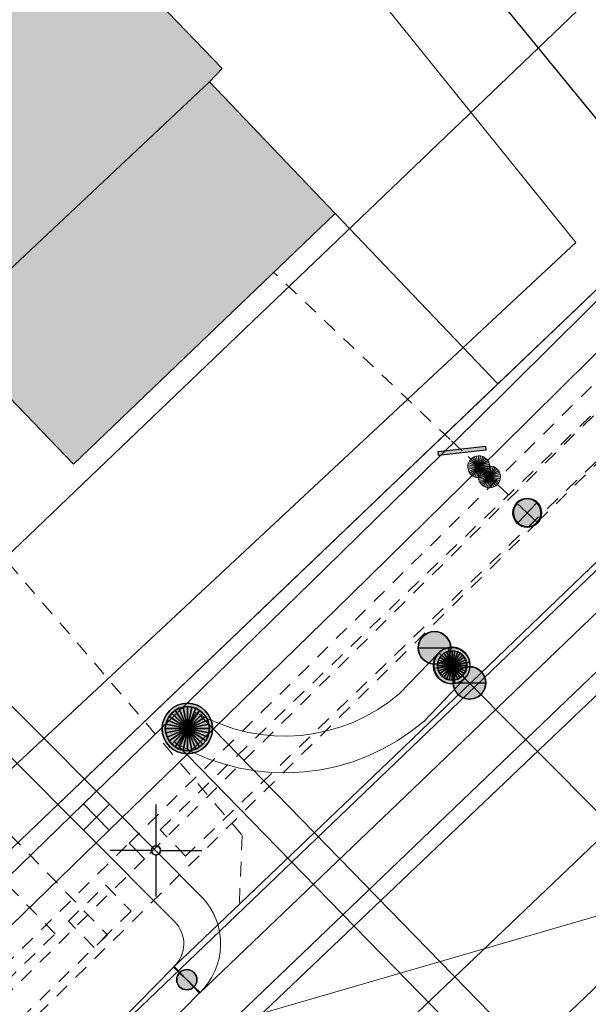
# Model space of a CAD drawing. Header units: metres. Extents: x 2695560 to 2696939, y 1260491 to 1262050.
# Tile 492 of 656: x 2695849 to 2695857, y 1261148 to 1261161. Entities that reach past the tile are written whole.
import ezdxf

# ---------------------------------------------------------------- set-up
doc = ezdxf.new("R2010")
doc.units = ezdxf.units.M
doc.linetypes.add('AUSGEZOGEN', pattern=[0])
doc.linetypes.add('VERDECKT2_S2', pattern=[0.36, 0.2, -0.16])
for name, color, linetype in [('XR$1$AV_Gebäudeflächen (BB)', 7, 'AUSGEZOGEN'), ('XR$1$AV_Koordinatennetzpunkte', 7, 'AUSGEZOGEN'), ('XR$1$AV_Linien (BB)', 7, 'AUSGEZOGEN'), ('XR$1$AV_Linien (EO)', 7, 'AUSGEZOGEN'), ('XR$1$EW_LK_Bauwerk', 1, 'AUSGEZOGEN'), ('XR$1$EW_LK_Knoten', 1, 'AUSGEZOGEN'), ('XR$1$Liegenschaftsgrenzen', 7, 'AUSGEZOGEN'), ('XR$1$PFEW', 255, 'AUSGEZOGEN'), ('XR$1$PFWA', 255, 'AUSGEZOGEN'), ('XR$1$RAEW', 8, 'AUSGEZOGEN'), ('XR$1$RP_Abstandslinie', 7, 'AUSGEZOGEN'), ('XR$1$WA_LK_Absperrarmatur', 171, 'AUSGEZOGEN'), ('XR$1$WA_LK_Rohrleitungsteil', 171, 'AUSGEZOGEN')]:
    doc.layers.add(name, color=color, linetype=linetype)
for name, color, linetype, lineweight in [('XR$2$ABW-Linie-R-ungenau', 4, 'VERDECKT2_S2', 18), ('XR$2$ABW-LinieFlaeche-R-genau', 4, 'AUSGEZOGEN', 18), ('XR$2$ELE-Flaeche-oberirdisch', 1, 'AUSGEZOGEN', 18), ('XR$2$ELE-Linie-oberirdisch', 1, 'AUSGEZOGEN', 18), ('XR$2$ELE-LinieAnker_Strebe', 1, 'AUSGEZOGEN', 18), ('XR$2$ELE-LinieFlaeche-genau', 1, 'AUSGEZOGEN', 18), ('XR$2$ELE-LinieFlaeche-ungenau', 1, 'VERDECKT2_S2', 18), ('XR$2$ELE-Punkt', 1, 'AUSGEZOGEN', 18), ('XR$2$GAS-LinieFlaeche-ungenau', 12, 'VERDECKT2_S2', 18), ('XR$2$KOM-Linie-U-genau', 91, 'AUSGEZOGEN', 18), ('XR$2$WAS-Linie-ungenau', 5, 'VERDECKT2_S2', 18), ('XR$2$WAS-Punkt', 5, 'AUSGEZOGEN', 18)]:
    doc.layers.add(name, color=color, linetype=linetype, lineweight=lineweight)

# ---------------------------------------------------------------- blocks, each defined once
blk = doc.blocks.new('BAV2041')
at = {"color": 7, "transparency": 33554687}
for p, q in [((0, 0.5), (0, 0.05)), ((-0.05, 0), (-0.5, 0)), ((0.05, 0), (0.5, 0)), ((0, -0.05), (0, -0.5))]:
    blk.add_line(p, q, dxfattribs=at)
blk.add_circle((0, 0), 0.05, dxfattribs=at)
for start, end in [(90, 270), (270, 90)]:
    blk.add_arc((0, 0), 0.05, start, end, dxfattribs=at)
blk = doc.blocks.new('BWA2013')
at = {"true_color": 0x000000, "transparency": 33554687}
blk.add_hatch(color=18, dxfattribs=at).paths.add_polyline_path([(-0.291, -0.409), (0.352, 0.357), (0.291, 0.409), (-0.352, -0.357)])
at = {"transparency": 33554687}
blk.add_lwpolyline([(-0.291, -0.409), (-0.352, -0.357), (0.291, 0.409), (0.352, 0.357), (-0.291, -0.409)], close=True, dxfattribs=at)
blk = doc.blocks.new('BWA965')
at = {"layer": 'XR$1$PFWA', "transparency": 33554687}
blk.add_hatch(color=7, dxfattribs=at).paths.add_polyline_path([(0, 0.5), (-0.051, 0.497), (-0.101, 0.49), (-0.15, 0.477), (-0.197, 0.459), (-0.243, 0.437), (-0.286, 0.41), (-0.326, 0.379), (-0.362, 0.344), (-0.395, 0.306), (-0.424, 0.264), (-0.449, 0.22), (-0.469, 0.174), (-0.484, 0.125), (-0.494, 0.076), (-0.499, 0.025), (-0.499, -0.025), (-0.494, -0.076), (-0.484, -0.125), (-0.469, -0.174), (-0.449, -0.22), (-0.424, -0.264), (-0.395, -0.306), (-0.362, -0.344), (-0.326, -0.379), (-0.286, -0.41), (-0.243, -0.437), (-0.197, -0.459), (-0.15, -0.477), (-0.101, -0.49), (-0.051, -0.497), (0, -0.5), (0.051, -0.497), (0.101, -0.49), (0.15, -0.477), (0.197, -0.459), (0.243, -0.437), (0.286, -0.41), (0.326, -0.379), (0.362, -0.344), (0.395, -0.306), (0.424, -0.264), (0.449, -0.22), (0.469, -0.174), (0.484, -0.125), (0.494, -0.076), (0.499, -0.025), (0.499, 0.025), (0.494, 0.076), (0.484, 0.125), (0.469, 0.174), (0.449, 0.22), (0.424, 0.264), (0.395, 0.306), (0.362, 0.344), (0.326, 0.379), (0.286, 0.41), (0.243, 0.437), (0.197, 0.459), (0.15, 0.477), (0.101, 0.49), (0.051, 0.497)])
at = {"transparency": 33554687}
blk.add_line((0, 0.5), (0, -0.5), dxfattribs=at)
for start, end in [(90, 270), (270, 90)]:
    blk.add_arc((0, 0), 0.5, start, end, dxfattribs=at)
blk = doc.blocks.new('BEWLP2605')
at = {"layer": 'XR$1$PFEW', "transparency": 33554687}
for points in [[(-0.173, 0), (-0.175, 0.033), (-0.18, 0.066), (-0.188, 0.098), (-0.2, 0.129), (-0.214, 0.159), (-0.232, 0.187), (-0.252, 0.213), (-0.275, 0.237), (-0.3, 0.258), (-0.327, 0.277), (-0.356, 0.293), (-0.386, 0.307), (-0.418, 0.316), (-0.451, 0.323), (-0.483, 0.326), (-0.517, 0.326), (-0.549, 0.323), (-0.582, 0.316), (-0.614, 0.307), (-0.644, 0.293), (-0.673, 0.277), (-0.7, 0.258), (-0.725, 0.237), (-0.748, 0.213), (-0.768, 0.187), (-0.786, 0.159), (-0.8, 0.129), (-0.812, 0.098), (-0.82, 0.066), (-0.825, 0.033), (-0.827, 0), (-0.825, -0.033), (-0.82, -0.066), (-0.812, -0.098), (-0.8, -0.129), (-0.786, -0.159), (-0.768, -0.187), (-0.748, -0.213), (-0.725, -0.237), (-0.7, -0.258), (-0.673, -0.277), (-0.644, -0.293), (-0.614, -0.307), (-0.582, -0.316), (-0.549, -0.323), (-0.517, -0.326), (-0.483, -0.326), (-0.451, -0.323), (-0.418, -0.316), (-0.386, -0.307), (-0.356, -0.293), (-0.327, -0.277), (-0.3, -0.258), (-0.275, -0.237), (-0.252, -0.213), (-0.232, -0.187), (-0.214, -0.159), (-0.2, -0.129), (-0.188, -0.098), (-0.18, -0.066), (-0.175, -0.033)], [(0.173, 0), (0.175, -0.033), (0.18, -0.066), (0.188, -0.098), (0.2, -0.129), (0.214, -0.159), (0.232, -0.187), (0.252, -0.213), (0.275, -0.237), (0.3, -0.258), (0.327, -0.277), (0.356, -0.293), (0.386, -0.307), (0.418, -0.316), (0.451, -0.323), (0.483, -0.326), (0.517, -0.326), (0.549, -0.323), (0.582, -0.316), (0.614, -0.307), (0.644, -0.293), (0.673, -0.277), (0.7, -0.258), (0.725, -0.237), (0.748, -0.213), (0.768, -0.187), (0.786, -0.159), (0.8, -0.129), (0.812, -0.098), (0.82, -0.066), (0.825, -0.033), (0.827, 0), (0.825, 0.033), (0.82, 0.066), (0.812, 0.098), (0.8, 0.129), (0.786, 0.159), (0.768, 0.187), (0.748, 0.213), (0.725, 0.237), (0.7, 0.258), (0.673, 0.277), (0.644, 0.293), (0.614, 0.307), (0.582, 0.316), (0.549, 0.323), (0.517, 0.326), (0.483, 0.326), (0.451, 0.323), (0.418, 0.316), (0.386, 0.307), (0.356, 0.293), (0.327, 0.277), (0.3, 0.258), (0.275, 0.237), (0.252, 0.213), (0.232, 0.187), (0.214, 0.159), (0.2, 0.129), (0.188, 0.098), (0.18, 0.066), (0.175, 0.033)]]:
    blk.add_hatch(color=7, dxfattribs=at).paths.add_polyline_path(points)
at = {"layer": 'XR$1$RAEW', "transparency": 33554687}
for points in [[(-0.269, 0.231), (-0.293, 0.253), (-0.32, 0.273), (-0.349, 0.29), (-0.379, 0.304), (-0.41, 0.314), (-0.442, 0.322), (-0.475, 0.326), (-0.508, 0.327), (-0.541, 0.324), (-0.574, 0.318), (-0.606, 0.309), (-0.636, 0.297), (-0.666, 0.282), (-0.693, 0.263), (-0.719, 0.243), (-0.743, 0.219), (-0.763, 0.193), (-0.782, 0.166), (-0.797, 0.136), (-0.809, 0.106), (-0.818, 0.074), (-0.824, 0.041), (-0.827, 0.008), (-0.826, -0.025), (-0.822, -0.058), (-0.814, -0.09), (-0.804, -0.121), (-0.79, -0.151), (-0.773, -0.18), (-0.753, -0.207), (-0.731, -0.231)], [(0.731, 0.231), (0.707, 0.253), (0.68, 0.273), (0.651, 0.29), (0.621, 0.304), (0.59, 0.314), (0.558, 0.322), (0.525, 0.326), (0.492, 0.327), (0.459, 0.324), (0.426, 0.318), (0.394, 0.309), (0.364, 0.297), (0.334, 0.282), (0.307, 0.263), (0.281, 0.243), (0.257, 0.219), (0.237, 0.193), (0.218, 0.166), (0.203, 0.136), (0.191, 0.106), (0.182, 0.074), (0.176, 0.041), (0.173, 0.008), (0.174, -0.025), (0.178, -0.058), (0.186, -0.09), (0.196, -0.121), (0.21, -0.151), (0.227, -0.18), (0.247, -0.207), (0.269, -0.231)]]:
    blk.add_hatch(color=8, dxfattribs=at).paths.add_polyline_path(points)
at = {"color": 1, "transparency": 33554687}
blk.add_line((-0.117, 0), (0.117, 0), dxfattribs=at)
for centre, start, end in [((-0.5, 0), 90, 270), ((-0.5, 0), 270, 90), ((0.5, 0), 90, 270), ((0.5, 0), 270, 90)]:
    blk.add_arc(centre, 0.327, start, end, dxfattribs=at)
at = {"layer": 'XR$1$PFEW', "transparency": 33554687}
for centre in [(-0.5, 0), (0.5, 0)]:
    blk.add_circle(centre, 0.327, dxfattribs=at)
at = {"layer": 'XR$1$RAEW', "transparency": 33554687}
for p, q in [((-0.731, -0.231), (-0.269, 0.231)), ((0.269, -0.231), (0.731, 0.231))]:
    blk.add_line(p, q, dxfattribs=at)
for centre in [(-0.5, 0), (0.5, 0)]:
    blk.add_arc(centre, 0.327, 45, 225, dxfattribs=at)
blk = doc.blocks.new('BEWLP2574')
at = {"layer": 'XR$1$PFEW', "transparency": 33554687}
blk.add_hatch(color=7, dxfattribs=at).paths.add_polyline_path([(-0.5, 0), (-0.497, -0.051), (-0.489, -0.101), (-0.477, -0.15), (-0.459, -0.198), (-0.437, -0.243), (-0.41, -0.286), (-0.379, -0.326), (-0.344, -0.363), (-0.306, -0.396), (-0.264, -0.425), (-0.22, -0.449), (-0.173, -0.469), (-0.125, -0.485), (-0.075, -0.495), (-0.025, -0.5), (0.026, -0.5), (0.076, -0.495), (0.126, -0.485), (0.174, -0.469), (0.221, -0.449), (0.265, -0.425), (0.306, -0.396), (0.345, -0.363), (0.38, -0.326), (0.411, -0.286), (0.437, -0.243), (0.46, -0.198), (0.477, -0.15), (0.49, -0.101), (0.498, -0.051), (0.5, 0), (0.498, 0.05), (0.49, 0.1), (0.477, 0.149), (0.46, 0.197), (0.437, 0.242), (0.411, 0.285), (0.38, 0.325), (0.345, 0.362), (0.306, 0.395), (0.265, 0.424), (0.221, 0.448), (0.174, 0.468), (0.126, 0.484), (0.076, 0.494), (0.026, 0.499), (-0.025, 0.499), (-0.075, 0.494), (-0.125, 0.484), (-0.173, 0.468), (-0.22, 0.448), (-0.264, 0.424), (-0.306, 0.395), (-0.344, 0.362), (-0.379, 0.325), (-0.41, 0.285), (-0.437, 0.242), (-0.459, 0.197), (-0.477, 0.149), (-0.489, 0.1), (-0.497, 0.05)])
at = {"color": 1, "transparency": 33554687}
for start, end in [(90, 180), (0, 90), (180, 270), (270, 0)]:
    blk.add_arc((0, 0), 0.5, start, end, dxfattribs=at)
at = {"layer": 'XR$1$PFEW', "transparency": 33554687}
blk.add_circle((0, 0), 0.5, dxfattribs=at)
blk = doc.blocks.new('BEWLP2561')
at = {"layer": 'XR$1$PFEW', "transparency": 33554687}
blk.add_hatch(color=7, dxfattribs=at).paths.add_polyline_path([(0.488, 0), (0.478, 0.101), (0.448, 0.197), (0.399, 0.286), (0.333, 0.362), (0.253, 0.424), (0.162, 0.469), (0.064, 0.494), (-0.037, 0.499), (-0.137, 0.484), (-0.232, 0.449), (-0.318, 0.395), (-0.391, 0.326), (-0.449, 0.243), (-0.489, 0.15), (-0.509, 0.051), (-0.509, -0.051), (-0.489, -0.15), (-0.449, -0.243), (-0.391, -0.326), (-0.318, -0.395), (-0.232, -0.449), (-0.137, -0.484), (-0.037, -0.499), (0.064, -0.494), (0.162, -0.469), (0.253, -0.424), (0.333, -0.362), (0.399, -0.286), (0.448, -0.197), (0.478, -0.101)])
at = {"layer": 'XR$1$RAEW', "transparency": 33554687}
for points in [[(-0.324, -0.38), (-0.009, 0.003), (-0.38, 0.325), (-0.396, 0.305), (-0.411, 0.285), (-0.425, 0.263), (-0.438, 0.242), (-0.449, 0.219), (-0.46, 0.196), (-0.469, 0.172), (-0.477, 0.148), (-0.484, 0.124), (-0.49, 0.099), (-0.494, 0.074), (-0.497, 0.049), (-0.499, 0.024), (-0.5, -0.001), (-0.499, -0.027), (-0.497, -0.052), (-0.494, -0.077), (-0.489, -0.102), (-0.484, -0.127), (-0.477, -0.151), (-0.468, -0.175), (-0.459, -0.198), (-0.448, -0.221), (-0.436, -0.244), (-0.423, -0.266), (-0.409, -0.287), (-0.394, -0.307), (-0.378, -0.327), (-0.361, -0.346), (-0.343, -0.363)], [(0.306, 0.386), (0, 0), (0.381, -0.325), (0.397, -0.305), (0.411, -0.284), (0.425, -0.262), (0.438, -0.24), (0.449, -0.217), (0.459, -0.193), (0.468, -0.169), (0.476, -0.144), (0.483, -0.12), (0.488, -0.094), (0.492, -0.069), (0.494, -0.043), (0.495, -0.018), (0.495, 0.008), (0.494, 0.034), (0.491, 0.059), (0.487, 0.084), (0.482, 0.11), (0.475, 0.134), (0.468, 0.159), (0.459, 0.183), (0.448, 0.206), (0.437, 0.229), (0.424, 0.252), (0.41, 0.273), (0.395, 0.294), (0.379, 0.314), (0.362, 0.334), (0.345, 0.352), (0.326, 0.37)]]:
    blk.add_hatch(color=1, dxfattribs=at).paths.add_polyline_path(points)
at = {"color": 1, "transparency": 33554687}
for p, q in [((0.381, -0.325), (-0.38, 0.325)), ((-0.324, -0.38), (0.306, 0.386))]:
    blk.add_line(p, q, dxfattribs=at)
for start, end in [(91.3809, 268.6191), (268.6191, 91.3809)]:
    blk.add_arc((0, 0), 0.5, start, end, dxfattribs=at)
at = {"layer": 'XR$1$PFEW', "transparency": 33554687}
blk.add_circle((-0.012, 0, -0.993), 0.5, dxfattribs=at)
at = {"layer": 'XR$1$RAEW', "color": 1, "transparency": 33554687}
for points in [[(-0.324, -0.38), (-0.009, 0.003), (-0.38, 0.325)], [(0.306, 0.386), (0, 0), (0.381, -0.325)]]:
    blk.add_lwpolyline(points, dxfattribs=at)
for centre, start, end in [((0, 0), 139.4821, 229.5111), ((-0.004, -0.006), 320.3659, 51.6348)]:
    blk.add_arc(centre, 0.5, start, end, dxfattribs=at)
blk = doc.blocks.new('BEW957')
at = {"layer": 'XR$1$RAEW', "transparency": 33554687}
blk.add_hatch(color=1, dxfattribs=at).paths.add_polyline_path([(-0.5, 0), (-0.497, -0.051), (-0.49, -0.101), (-0.477, -0.15), (-0.459, -0.197), (-0.437, -0.243), (-0.41, -0.286), (-0.379, -0.326), (-0.344, -0.362), (-0.306, -0.395), (-0.264, -0.424), (-0.22, -0.449), (-0.174, -0.469), (-0.125, -0.484), (-0.076, -0.494), (-0.025, -0.499), (0.025, -0.499), (0.076, -0.494), (0.125, -0.484), (0.174, -0.469), (0.22, -0.449), (0.264, -0.424), (0.306, -0.395), (0.344, -0.362), (0.379, -0.326), (0.41, -0.286), (0.437, -0.243), (0.459, -0.197), (0.477, -0.15), (0.49, -0.101), (0.497, -0.051), (0.5, 0), (0.497, 0.051), (0.49, 0.101), (0.477, 0.15), (0.459, 0.197), (0.437, 0.243), (0.41, 0.286), (0.379, 0.326), (0.344, 0.362), (0.306, 0.395), (0.264, 0.424), (0.22, 0.449), (0.174, 0.469), (0.125, 0.484), (0.076, 0.494), (0.025, 0.499), (-0.025, 0.499), (-0.076, 0.494), (-0.125, 0.484), (-0.174, 0.469), (-0.22, 0.449), (-0.264, 0.424), (-0.306, 0.395), (-0.344, 0.362), (-0.379, 0.326), (-0.41, 0.286), (-0.437, 0.243), (-0.459, 0.197), (-0.477, 0.15), (-0.49, 0.101), (-0.497, 0.051)])
at = {"color": 1, "transparency": 33554687}
for start, end in [(90, 180), (0, 90), (180, 270), (270, 0)]:
    blk.add_arc((0, 0), 0.5, start, end, dxfattribs=at)
at = {"layer": 'XR$1$RAEW', "color": 1, "transparency": 33554687}
blk.add_circle((0, 0), 0.5, dxfattribs=at)
blk = doc.blocks.new('ELE-SCHACHT_RUND')
at = {"layer": 'XR$2$ELE-Punkt', "linetype": 'AUSGEZOGEN', "lineweight": 25, "transparency": 33554687}
for points in [[(-115, 277, 2500), (0, 0, 2500), (-167, 249, 2500)], [(-115, 277), (0, 0), (-167, 249)], [(-115, 277, 2500), (-115, 277), (-167, 249), (-167, 249, 2500)], [(-59, 294, 2500), (0, 0, 2500), (-115, 277, 2500)], [(-59, 294), (0, 0), (-115, 277)], [(-59, 294, 2500), (-59, 294), (-115, 277), (-115, 277, 2500)], [(0, 300, 2500), (0, 0, 2500), (-59, 294, 2500)], [(0, 300), (0, 0), (-59, 294)], [(0, 300, 2500), (0, 300), (-59, 294), (-59, 294, 2500)], [(59, 294, 2500), (0, 0, 2500), (0, 300, 2500)], [(59, 294), (0, 0), (0, 300)], [(59, 294, 2500), (59, 294), (0, 300), (0, 300, 2500)], [(115, 277, 2500), (0, 0, 2500), (59, 294, 2500)], [(115, 277), (0, 0), (59, 294)], [(167, 249, 2500), (0, 0, 2500), (115, 277, 2500)], [(167, 249), (0, 0), (115, 277)], [(115, 277, 2500), (115, 277), (59, 294), (59, 294, 2500)], [(167, 249, 2500), (167, 249), (115, 277), (115, 277, 2500)], [(-249, 167, 2500), (0, 0, 2500), (-277, 115, 2500)], [(-249, 167), (0, 0), (-277, 115)], [(-249, 167, 2500), (-249, 167), (-277, 115), (-277, 115, 2500)], [(-212, 212, 2500), (0, 0, 2500), (-249, 167, 2500)], [(-212, 212), (0, 0), (-249, 167)], [(-212, 212, 2500), (-212, 212), (-249, 167), (-249, 167, 2500)], [(-167, 249, 2500), (0, 0, 2500), (-212, 212, 2500)], [(-167, 249), (0, 0), (-212, 212)], [(-167, 249, 2500), (-167, 249), (-212, 212), (-212, 212, 2500)], [(212, 212, 2500), (0, 0, 2500), (167, 249, 2500)], [(212, 212), (0, 0), (167, 249)], [(249, 167, 2500), (0, 0, 2500), (212, 212, 2500)], [(249, 167), (0, 0), (212, 212)], [(277, 115, 2500), (0, 0, 2500), (249, 167, 2500)], [(277, 115), (0, 0), (249, 167)], [(212, 212, 2500), (212, 212), (167, 249), (167, 249, 2500)], [(249, 167, 2500), (249, 167), (212, 212), (212, 212, 2500)], [(277, 115, 2500), (277, 115), (249, 167), (249, 167, 2500)], [(-294, 59, 2500), (0, 0, 2500), (-300, 0, 2500)], [(-294, 59), (0, 0), (-300, 0)], [(-294, 59, 2500), (-294, 59), (-300, 0), (-300, 0, 2500)], [(-300, 0, 2500), (0, 0, 2500), (-294, -59, 2500)], [(-300, 0), (0, 0), (-294, -59)], [(-277, 115, 2500), (0, 0, 2500), (-294, 59, 2500)], [(-277, 115), (0, 0), (-294, 59)], [(-277, 115, 2500), (-277, 115), (-294, 59), (-294, 59, 2500)], [(-294, -59, 2500), (0, 0, 2500), (-277, -115, 2500)], [(-294, -59), (0, 0), (-277, -115)], [(-277, -115, 2500), (0, 0, 2500), (-249, -167, 2500)], [(-277, -115), (0, 0), (-249, -167)], [(-249, -167, 2500), (0, 0, 2500), (-212, -212, 2500)], [(-249, -167), (0, 0), (-212, -212)], [(-212, -212, 2500), (0, 0, 2500), (-167, -249, 2500)], [(-212, -212), (0, 0), (-167, -249)], [(-167, -249, 2500), (0, 0, 2500), (-115, -277, 2500)], [(-167, -249), (0, 0), (-115, -277)], [(-115, -277, 2500), (0, 0, 2500), (-59, -294, 2500)], [(-115, -277), (0, 0), (-59, -294)], [(-59, -294, 2500), (0, 0, 2500), (0, -300, 2500)], [(-59, -294), (0, 0), (0, -300)], [(294, 59, 2500), (0, 0, 2500), (277, 115, 2500)], [(294, 59), (0, 0), (277, 115)], [(300, 0, 2500), (0, 0, 2500), (294, 59, 2500)], [(300, 0), (0, 0), (294, 59)], [(0, -300, 2500), (0, 0, 2500), (59, -294, 2500)], [(59, -294, 2500), (0, 0, 2500), (115, -277, 2500)], [(115, -277, 2500), (0, 0, 2500), (167, -249, 2500)], [(167, -249, 2500), (0, 0, 2500), (212, -212, 2500)], [(212, -212, 2500), (0, 0, 2500), (249, -167, 2500)], [(249, -167, 2500), (0, 0, 2500), (277, -115, 2500)], [(277, -115, 2500), (0, 0, 2500), (294, -59, 2500)], [(294, -59, 2500), (0, 0, 2500), (300, 0, 2500)], [(0, -300), (0, 0), (59, -294)], [(59, -294), (0, 0), (115, -277)], [(115, -277), (0, 0), (167, -249)], [(167, -249), (0, 0), (212, -212)], [(212, -212), (0, 0), (249, -167)], [(249, -167), (0, 0), (277, -115)], [(277, -115), (0, 0), (294, -59)], [(294, -59), (0, 0), (300, 0)], [(294, 59, 2500), (294, 59), (277, 115), (277, 115, 2500)], [(300, 0, 2500), (300, 0), (294, 59), (294, 59, 2500)], [(-300, 0, 2500), (-300, 0), (-294, -59), (-294, -59, 2500)], [(-294, -59, 2500), (-294, -59), (-277, -115), (-277, -115, 2500)], [(-277, -115, 2500), (-277, -115), (-249, -167), (-249, -167, 2500)], [(249, -167, 2500), (249, -167), (277, -115), (277, -115, 2500)], [(277, -115, 2500), (277, -115), (294, -59), (294, -59, 2500)], [(294, -59, 2500), (294, -59), (300, 0), (300, 0, 2500)], [(-249, -167, 2500), (-249, -167), (-212, -212), (-212, -212, 2500)], [(-212, -212, 2500), (-212, -212), (-167, -249), (-167, -249, 2500)], [(-167, -249, 2500), (-167, -249), (-115, -277), (-115, -277, 2500)], [(115, -277, 2500), (115, -277), (167, -249), (167, -249, 2500)], [(167, -249, 2500), (167, -249), (212, -212), (212, -212, 2500)], [(212, -212, 2500), (212, -212), (249, -167), (249, -167, 2500)], [(-115, -277, 2500), (-115, -277), (-59, -294), (-59, -294, 2500)], [(-59, -294, 2500), (-59, -294), (0, -300), (0, -300, 2500)], [(0, -300, 2500), (0, -300), (59, -294), (59, -294, 2500)], [(59, -294, 2500), (59, -294), (115, -277), (115, -277, 2500)]]:
    blk.add_3dface(points, dxfattribs=at)
blk = doc.blocks.new('ELE-TRAGWERK')
at = {"layer": 'XR$2$ELE-Punkt', "linetype": 'AUSGEZOGEN', "lineweight": 25, "transparency": 33554687}
blk.add_line((-141, -141, 2500), (141, 141, 2500), dxfattribs=at)
for points in [[(-141, 141, 2500), (0, 0, 2500), (-166, 111, 2500)], [(-141, 141), (0, 0), (-166, 111)], [(-141, 141, 2500), (-141, 141), (-166, 111), (-166, 111, 2500)], [(-111, 166, 2500), (0, 0, 2500), (-141, 141, 2500)], [(-111, 166), (0, 0), (-141, 141)], [(-111, 166, 2500), (-111, 166), (-141, 141), (-141, 141, 2500)], [(-77, 185, 2500), (0, 0, 2500), (-111, 166, 2500)], [(-77, 185), (0, 0), (-111, 166)], [(-77, 185, 2500), (-77, 185), (-111, 166), (-111, 166, 2500)], [(-39, 196, 2500), (0, 0, 2500), (-77, 185, 2500)], [(-39, 196), (0, 0), (-77, 185)], [(-39, 196, 2500), (-39, 196), (-77, 185), (-77, 185, 2500)], [(0, 200, 2500), (0, 0, 2500), (-39, 196, 2500)], [(0, 200), (0, 0), (-39, 196)], [(0, 200, 2500), (0, 200), (-39, 196), (-39, 196, 2500)], [(39, 196, 2500), (0, 0, 2500), (0, 200, 2500)], [(39, 196), (0, 0), (0, 200)], [(39, 196, 2500), (39, 196), (0, 200), (0, 200, 2500)], [(77, 185, 2500), (0, 0, 2500), (39, 196, 2500)], [(77, 185), (0, 0), (39, 196)], [(111, 166, 2500), (0, 0, 2500), (77, 185, 2500)], [(111, 166), (0, 0), (77, 185)], [(141, 141, 2500), (0, 0, 2500), (111, 166, 2500)], [(141, 141), (0, 0), (111, 166)], [(166, 111, 2500), (0, 0, 2500), (141, 141, 2500)], [(166, 111), (0, 0), (141, 141)], [(77, 185, 2500), (77, 185), (39, 196), (39, 196, 2500)], [(111, 166, 2500), (111, 166), (77, 185), (77, 185, 2500)], [(141, 141, 2500), (141, 141), (111, 166), (111, 166, 2500)], [(166, 111, 2500), (166, 111), (141, 141), (141, 141, 2500)], [(-196, 39, 2500), (0, 0, 2500), (-200, 0, 2500)], [(-196, 39), (0, 0), (-200, 0)], [(-196, 39, 2500), (-196, 39), (-200, 0), (-200, 0, 2500)], [(-200, 0, 2500), (0, 0, 2500), (-196, -39, 2500)], [(-200, 0), (0, 0), (-196, -39)], [(-185, 77, 2500), (0, 0, 2500), (-196, 39, 2500)], [(-185, 77), (0, 0), (-196, 39)], [(-185, 77, 2500), (-185, 77), (-196, 39), (-196, 39, 2500)], [(-196, -39, 2500), (0, 0, 2500), (-185, -77, 2500)], [(-196, -39), (0, 0), (-185, -77)], [(-166, 111, 2500), (0, 0, 2500), (-185, 77, 2500)], [(-166, 111), (0, 0), (-185, 77)], [(-166, 111, 2500), (-166, 111), (-185, 77), (-185, 77, 2500)], [(-185, -77, 2500), (0, 0, 2500), (-166, -111, 2500)], [(-185, -77), (0, 0), (-166, -111)], [(-166, -111, 2500), (0, 0, 2500), (-141, -141, 2500)], [(-166, -111), (0, 0), (-141, -141)], [(-141, -141, 2500), (0, 0, 2500), (-111, -166, 2500)], [(-141, -141), (0, 0), (-111, -166)], [(-111, -166, 2500), (0, 0, 2500), (-77, -185, 2500)], [(-111, -166), (0, 0), (-77, -185)], [(-77, -185, 2500), (0, 0, 2500), (-39, -196, 2500)], [(-77, -185), (0, 0), (-39, -196)], [(-39, -196, 2500), (0, 0, 2500), (0, -200, 2500)], [(-39, -196), (0, 0), (0, -200)], [(185, 77, 2500), (0, 0, 2500), (166, 111, 2500)], [(185, 77), (0, 0), (166, 111)], [(196, 39, 2500), (0, 0, 2500), (185, 77, 2500)], [(196, 39), (0, 0), (185, 77)], [(200, 0, 2500), (0, 0, 2500), (196, 39, 2500)], [(200, 0), (0, 0), (196, 39)], [(0, -200, 2500), (0, 0, 2500), (39, -196, 2500)], [(39, -196, 2500), (0, 0, 2500), (77, -185, 2500)], [(77, -185, 2500), (0, 0, 2500), (111, -166, 2500)], [(111, -166, 2500), (0, 0, 2500), (141, -141, 2500)], [(141, -141, 2500), (0, 0, 2500), (166, -111, 2500)], [(166, -111, 2500), (0, 0, 2500), (185, -77, 2500)], [(185, -77, 2500), (0, 0, 2500), (196, -39, 2500)], [(196, -39, 2500), (0, 0, 2500), (200, 0, 2500)], [(0, -200), (0, 0), (39, -196)], [(39, -196), (0, 0), (77, -185)], [(77, -185), (0, 0), (111, -166)], [(111, -166), (0, 0), (141, -141)], [(141, -141), (0, 0), (166, -111)], [(166, -111), (0, 0), (185, -77)], [(185, -77), (0, 0), (196, -39)], [(196, -39), (0, 0), (200, 0)], [(185, 77, 2500), (185, 77), (166, 111), (166, 111, 2500)], [(196, 39, 2500), (196, 39), (185, 77), (185, 77, 2500)], [(200, 0, 2500), (200, 0), (196, 39), (196, 39, 2500)], [(-200, 0, 2500), (-200, 0), (-196, -39), (-196, -39, 2500)], [(-196, -39, 2500), (-196, -39), (-185, -77), (-185, -77, 2500)], [(-185, -77, 2500), (-185, -77), (-166, -111), (-166, -111, 2500)], [(-166, -111, 2500), (-166, -111), (-141, -141), (-141, -141, 2500)], [(141, -141, 2500), (141, -141), (166, -111), (166, -111, 2500)], [(166, -111, 2500), (166, -111), (185, -77), (185, -77, 2500)], [(185, -77, 2500), (185, -77), (196, -39), (196, -39, 2500)], [(196, -39, 2500), (196, -39), (200, 0), (200, 0, 2500)], [(-141, -141, 2500), (-141, -141), (-111, -166), (-111, -166, 2500)], [(-111, -166, 2500), (-111, -166), (-77, -185), (-77, -185, 2500)], [(-77, -185, 2500), (-77, -185), (-39, -196), (-39, -196, 2500)], [(-39, -196, 2500), (-39, -196), (0, -200), (0, -200, 2500)], [(0, -200, 2500), (0, -200), (39, -196), (39, -196, 2500)], [(39, -196, 2500), (39, -196), (77, -185), (77, -185, 2500)], [(77, -185, 2500), (77, -185), (111, -166), (111, -166, 2500)], [(111, -166, 2500), (111, -166), (141, -141), (141, -141, 2500)]]:
    blk.add_3dface(points, dxfattribs=at)
blk = doc.blocks.new('WAS-ABSPERRORGAN')
at = {"layer": 'XR$2$WAS-Punkt', "linetype": 'AUSGEZOGEN', "transparency": 33554687}
for p, q in [((0, 200, 2500), (0, -200, 2500)), ((0, 0), (0, 0))]:
    blk.add_line(p, q, dxfattribs=at)
blk.add_circle((0, 0, 502500), 200, dxfattribs=at)
blk = doc.blocks.new('WAS-BOGEN_VERTIKAL')
at = {"layer": 'XR$2$WAS-Punkt', "transparency": 33554687}
blk.add_hatch(color=5, dxfattribs=at).paths.add_polyline_path([(0, -150), (15, -149), (30, -147), (45, -143), (59, -138), (73, -131), (86, -123), (98, -114), (109, -103), (119, -92), (127, -79), (135, -66), (141, -52), (145, -38), (148, -23), (150, -8), (150, 8), (148, 23), (145, 38), (141, 52), (135, 66), (127, 79), (119, 92), (109, 103), (98, 114), (86, 123), (73, 131), (59, 138), (45, 143), (30, 147), (15, 149), (0, 150), (-15, 149), (-30, 147), (-45, 143), (-59, 138), (-73, 131), (-86, 123), (-98, 114), (-109, 103), (-119, 92), (-127, 79), (-135, 66), (-141, 52), (-145, 38), (-148, 23), (-150, 8), (-150, -8), (-148, -23), (-145, -38), (-141, -52), (-135, -66), (-127, -79), (-119, -92), (-109, -103), (-98, -114), (-86, -123), (-73, -131), (-59, -138), (-45, -143), (-30, -147), (-15, -149)])
at = {"layer": 'XR$2$WAS-Punkt', "lineweight": 13, "transparency": 33554687}
for points in [[(-57, 139, 2500), (0, 0, 2500), (-83, 125, 2500)], [(-57, 139), (0, 0), (-83, 125)], [(-57, 139, 2500), (-57, 139), (-83, 125), (-83, 125, 2500)], [(-29, 147, 2500), (0, 0, 2500), (-57, 139, 2500)], [(-29, 147), (0, 0), (-57, 139)], [(-29, 147, 2500), (-29, 147), (-57, 139), (-57, 139, 2500)], [(0, 150, 2500), (0, 0, 2500), (-29, 147, 2500)], [(0, 150), (0, 0), (-29, 147)], [(0, 150, 2500), (0, 150), (-29, 147), (-29, 147, 2500)], [(29, 147, 2500), (0, 0, 2500), (0, 150, 2500)], [(29, 147), (0, 0), (0, 150)], [(29, 147, 2500), (29, 147), (0, 150), (0, 150, 2500)], [(57, 139, 2500), (0, 0, 2500), (29, 147, 2500)], [(57, 139), (0, 0), (29, 147)], [(83, 125, 2500), (0, 0, 2500), (57, 139, 2500)], [(83, 125), (0, 0), (57, 139)], [(57, 139, 2500), (57, 139), (29, 147), (29, 147, 2500)], [(83, 125, 2500), (83, 125), (57, 139), (57, 139, 2500)], [(-147, 29, 2500), (0, 0, 2500), (-150, 0, 2500)], [(-147, 29), (0, 0), (-150, 0)], [(-147, 29, 2500), (-147, 29), (-150, 0), (-150, 0, 2500)], [(-150, 0, 2500), (0, 0, 2500), (-147, -29, 2500)], [(-150, 0), (0, 0), (-147, -29)], [(-139, 57, 2500), (0, 0, 2500), (-147, 29, 2500)], [(-139, 57), (0, 0), (-147, 29)], [(-139, 57, 2500), (-139, 57), (-147, 29), (-147, 29, 2500)], [(-147, -29, 2500), (0, 0, 2500), (-139, -57, 2500)], [(-147, -29), (0, 0), (-139, -57)], [(-125, 83, 2500), (0, 0, 2500), (-139, 57, 2500)], [(-125, 83), (0, 0), (-139, 57)], [(-125, 83, 2500), (-125, 83), (-139, 57), (-139, 57, 2500)], [(-139, -57, 2500), (0, 0, 2500), (-125, -83, 2500)], [(-139, -57), (0, 0), (-125, -83)], [(-106, 106, 2500), (0, 0, 2500), (-125, 83, 2500)], [(-106, 106), (0, 0), (-125, 83)], [(-106, 106, 2500), (-106, 106), (-125, 83), (-125, 83, 2500)], [(-125, -83, 2500), (0, 0, 2500), (-106, -106, 2500)], [(-125, -83), (0, 0), (-106, -106)], [(-83, 125, 2500), (0, 0, 2500), (-106, 106, 2500)], [(-83, 125), (0, 0), (-106, 106)], [(-83, 125, 2500), (-83, 125), (-106, 106), (-106, 106, 2500)], [(-106, -106, 2500), (0, 0, 2500), (-83, -125, 2500)], [(-106, -106), (0, 0), (-83, -125)], [(-83, -125, 2500), (0, 0, 2500), (-57, -139, 2500)], [(-83, -125), (0, 0), (-57, -139)], [(-57, -139, 2500), (0, 0, 2500), (-29, -147, 2500)], [(-57, -139), (0, 0), (-29, -147)], [(-29, -147, 2500), (0, 0, 2500), (0, -150, 2500)], [(-29, -147), (0, 0), (0, -150)], [(106, 106, 2500), (0, 0, 2500), (83, 125, 2500)], [(106, 106), (0, 0), (83, 125)], [(125, 83, 2500), (0, 0, 2500), (106, 106, 2500)], [(125, 83), (0, 0), (106, 106)], [(139, 57, 2500), (0, 0, 2500), (125, 83, 2500)], [(139, 57), (0, 0), (125, 83)], [(147, 29, 2500), (0, 0, 2500), (139, 57, 2500)], [(147, 29), (0, 0), (139, 57)], [(150, 0, 2500), (0, 0, 2500), (147, 29, 2500)], [(150, 0), (0, 0), (147, 29)], [(0, -150, 2500), (0, 0, 2500), (29, -147, 2500)], [(29, -147, 2500), (0, 0, 2500), (57, -139, 2500)], [(57, -139, 2500), (0, 0, 2500), (83, -125, 2500)], [(83, -125, 2500), (0, 0, 2500), (106, -106, 2500)], [(106, -106, 2500), (0, 0, 2500), (125, -83, 2500)], [(125, -83, 2500), (0, 0, 2500), (139, -57, 2500)], [(139, -57, 2500), (0, 0, 2500), (147, -29, 2500)], [(147, -29, 2500), (0, 0, 2500), (150, 0, 2500)], [(0, -150), (0, 0), (29, -147)], [(29, -147), (0, 0), (57, -139)], [(57, -139), (0, 0), (83, -125)], [(83, -125), (0, 0), (106, -106)], [(106, -106), (0, 0), (125, -83)], [(125, -83), (0, 0), (139, -57)], [(139, -57), (0, 0), (147, -29)], [(147, -29), (0, 0), (150, 0)], [(106, 106, 2500), (106, 106), (83, 125), (83, 125, 2500)], [(125, 83, 2500), (125, 83), (106, 106), (106, 106, 2500)], [(139, 57, 2500), (139, 57), (125, 83), (125, 83, 2500)], [(147, 29, 2500), (147, 29), (139, 57), (139, 57, 2500)], [(150, 0, 2500), (150, 0), (147, 29), (147, 29, 2500)], [(-150, 0, 2500), (-150, 0), (-147, -29), (-147, -29, 2500)], [(-147, -29, 2500), (-147, -29), (-139, -57), (-139, -57, 2500)], [(-139, -57, 2500), (-139, -57), (-125, -83), (-125, -83, 2500)], [(-125, -83, 2500), (-125, -83), (-106, -106), (-106, -106, 2500)], [(-106, -106, 2500), (-106, -106), (-83, -125), (-83, -125, 2500)], [(-83, -125, 2500), (-83, -125), (-57, -139), (-57, -139, 2500)], [(57, -139, 2500), (57, -139), (83, -125), (83, -125, 2500)], [(83, -125, 2500), (83, -125), (106, -106), (106, -106, 2500)], [(106, -106, 2500), (106, -106), (125, -83), (125, -83, 2500)], [(125, -83, 2500), (125, -83), (139, -57), (139, -57, 2500)], [(139, -57, 2500), (139, -57), (147, -29), (147, -29, 2500)], [(147, -29, 2500), (147, -29), (150, 0), (150, 0, 2500)], [(-57, -139, 2500), (-57, -139), (-29, -147), (-29, -147, 2500)], [(-29, -147, 2500), (-29, -147), (0, -150), (0, -150, 2500)], [(0, -150, 2500), (0, -150), (29, -147), (29, -147, 2500)], [(29, -147, 2500), (29, -147), (57, -139), (57, -139, 2500)]]:
    blk.add_3dface(points, dxfattribs=at)

msp = doc.modelspace()

# ---------------------------------------------------------------- hatches: boundary and pattern name
at = {"layer": 'XR$1$AV_Gebäudeflächen (BB)', "true_color": 0xd2d2d2, "transparency": 33554687}
msp.add_hatch(color=254, dxfattribs=at).paths.add_polyline_path([(2695837.47, 1261161.05), (2695844.41, 1261153.86), (2695847.65, 1261156.985), (2695847.916, 1261156.709), (2695848.096, 1261156.883), (2695849.848, 1261155.067), (2695853.406, 1261158.475), (2695851.696, 1261160.266), (2695851.87, 1261160.448), (2695848.084, 1261164.378), (2695848.258, 1261164.56), (2695843.858, 1261169.11), (2695839.685, 1261165.106), (2695839.595, 1261165.2), (2695839.257, 1261164.876), (2695838.239, 1261165.936), (2695836.521, 1261164.288), (2695837.538, 1261163.227), (2695837.188, 1261162.886), (2695837.276, 1261162.795), (2695836.51, 1261162.06)])

# ---------------------------------------------------------------- linework, layer by layer
at = {"layer": 'XR$1$AV_Linien (BB)', "color": 7, "linetype": 'AUSGEZOGEN', "transparency": 33554687}
msp.add_line((2695853.406, 1261158.475), (2695855.619, 1261156.157), dxfattribs=at)
for points in [[(2695855.619, 1261156.157), (2695858.03, 1261158.46), (2695857.41, 1261159.21), (2695866.73, 1261168.14), (2695881.51, 1261182.31), (2695885.23, 1261185.9), (2695889.78, 1261190.27)], [(2695845.435, 1261140.956), (2695874.957, 1261169.05), (2695888.137, 1261181.627)], [(2695836.51, 1261162.06), (2695837.276, 1261162.795), (2695837.188, 1261162.886), (2695837.538, 1261163.227), (2695836.521, 1261164.288), (2695838.239, 1261165.936), (2695839.257, 1261164.876), (2695839.595, 1261165.2), (2695839.685, 1261165.106), (2695843.858, 1261169.11), (2695848.258, 1261164.56), (2695848.084, 1261164.378), (2695851.87, 1261160.448), (2695851.696, 1261160.266), (2695853.406, 1261158.475)], [(2695853.406, 1261158.475), (2695849.848, 1261155.067), (2695848.096, 1261156.883), (2695847.916, 1261156.709), (2695847.65, 1261156.985), (2695844.41, 1261153.86)], [(2695838.526, 1261139.772), (2695848.61, 1261149.46), (2695855.619, 1261156.157)]]:
    msp.add_lwpolyline(points, dxfattribs=at)
at = {"layer": 'XR$1$AV_Linien (EO)', "color": 7, "linetype": 'AUSGEZOGEN', "transparency": 33554687}
msp.add_line((2695848.096, 1261156.883), (2695851.696, 1261160.266), dxfattribs=at)
at = {"layer": 'XR$1$Liegenschaftsgrenzen', "color": 7, "linetype": 'AUSGEZOGEN', "transparency": 33554687}
for points in [[(2695829.56, 1261193.203), (2695843.23, 1261176.53), (2695857.41, 1261159.21)], [(2695857.41, 1261159.21), (2695858.03, 1261158.46), (2695848.61, 1261149.46)]]:
    msp.add_lwpolyline(points, dxfattribs=at)
at = {"layer": 'XR$1$RP_Abstandslinie', "color": 7, "linetype": 'AUSGEZOGEN', "transparency": 33554687}
msp.add_lwpolyline([(2695742.27, 1261051.74), (2695779.91, 1261087.75), (2695816.03, 1261122.32), (2695859.01, 1261163.45), (2695885.13, 1261188.53)], dxfattribs=at)
at = {"layer": 'XR$2$ABW-Linie-R-ungenau', "linetype": 'VERDECKT2_S2', "transparency": 33554687}
msp.add_lwpolyline([(2695846.849, 1261156.185), (2695852.144, 1261150.015), (2695852.098, 1261148.954)], dxfattribs=at)
at = {"layer": 'XR$2$ABW-LinieFlaeche-R-genau', "linetype": 'AUSGEZOGEN', "transparency": 33554687}
msp.add_lwpolyline([(2695889.52, 1261183.446), (2695836.697, 1261132.822), (2695836.005, 1261133.544), (2695888.828, 1261184.168), (2695889.52, 1261183.446)], close=True, dxfattribs=at)
at = {"layer": 'XR$2$ELE-Flaeche-oberirdisch', "transparency": 33554687}
msp.add_lwpolyline([(2695876.043, 1261166.212), (2695875.207, 1261167.11), (2695872.266, 1261164.367), (2695869.33, 1261161.618), (2695866.399, 1261158.864), (2695863.474, 1261156.105), (2695860.553, 1261153.34), (2695857.637, 1261150.57), (2695854.727, 1261147.795), (2695851.821, 1261145.014), (2695852.798, 1261143.986), (2695858.615, 1261149.537), (2695864.428, 1261155.092), (2695870.237, 1261160.65), (2695876.043, 1261166.212)], close=True, dxfattribs=at)
at = {"layer": 'XR$2$ELE-Linie-oberirdisch', "transparency": 33554687}
msp.add_line((2695841.745, 1261144.501), (2695861.364, 1261150.193), dxfattribs=at)
at = {"layer": 'XR$2$ELE-LinieAnker_Strebe', "transparency": 33554687}
msp.add_line((2695854.997, 1261152.327), (2695861.134, 1261146.154), dxfattribs=at)
at = {"layer": 'XR$2$ELE-LinieFlaeche-genau', "linetype": 'AUSGEZOGEN', "transparency": 33554687}
for points in [[(2695851.222, 1261151.646), (2695853.271, 1261153.644), (2695855.311, 1261155.648), (2695857.345, 1261157.66), (2695859.371, 1261159.68), (2695861.39, 1261161.706), (2695863.401, 1261163.739), (2695865.405, 1261165.781), (2695867.402, 1261167.829), (2695867.76, 1261167.481), (2695865.763, 1261165.431), (2695863.757, 1261163.389), (2695861.744, 1261161.354), (2695859.725, 1261159.326), (2695857.697, 1261157.306), (2695855.663, 1261155.292), (2695853.621, 1261153.286), (2695851.572, 1261151.288), (2695851.222, 1261151.646)], [(2695849.982, 1261150.087), (2695845.322, 1261154.765), (2695845.676, 1261155.117), (2695850.336, 1261150.439), (2695849.982, 1261150.087)], [(2695851.513, 1261151.688), (2695851.685, 1261151.598), (2695851.856, 1261151.526), (2695852.031, 1261151.466), (2695852.21, 1261151.42), (2695852.392, 1261151.388), (2695852.576, 1261151.37), (2695852.761, 1261151.366), (2695852.946, 1261151.376), (2695853.128, 1261151.4), (2695853.31, 1261151.44), (2695853.487, 1261151.491), (2695853.66, 1261151.557), (2695853.827, 1261151.636), (2695853.988, 1261151.728), (2695854.141, 1261151.831), (2695854.28, 1261151.941), (2695854.818, 1261152.5), (2695855.178, 1261152.154), (2695854.618, 1261151.571), (2695854.437, 1261151.427), (2695854.252, 1261151.302), (2695854.057, 1261151.192), (2695853.856, 1261151.097), (2695853.647, 1261151.017), (2695853.432, 1261150.954), (2695853.214, 1261150.908), (2695852.992, 1261150.878), (2695852.769, 1261150.866), (2695852.546, 1261150.87), (2695852.324, 1261150.892), (2695852.104, 1261150.93), (2695851.887, 1261150.986), (2695851.676, 1261151.058), (2695851.471, 1261151.146), (2695851.281, 1261151.246), (2695851.513, 1261151.688)], [(2695849.985, 1261150.442), (2695851.223, 1261151.646), (2695851.571, 1261151.288), (2695850.333, 1261150.084), (2695849.985, 1261150.442)], [(2695867.698, 1261134.339), (2695858.605, 1261143.711), (2695851.218, 1261151.293), (2695851.576, 1261151.641), (2695858.963, 1261144.059), (2695868.056, 1261134.687), (2695867.698, 1261134.339)], [(2695842.3, 1261142.971), (2695849.985, 1261150.442), (2695850.333, 1261150.084), (2695842.648, 1261142.613), (2695842.3, 1261142.971)], [(2695851.21, 1261148.223), (2695851.246, 1261148.261), (2695851.272, 1261148.294), (2695851.294, 1261148.329), (2695851.313, 1261148.368), (2695851.328, 1261148.406), (2695851.338, 1261148.447), (2695851.346, 1261148.489), (2695851.349, 1261148.532), (2695851.348, 1261148.571), (2695851.342, 1261148.613), (2695851.332, 1261148.655), (2695851.319, 1261148.694), (2695851.301, 1261148.733), (2695851.28, 1261148.77), (2695851.256, 1261148.803), (2695851.225, 1261148.838), (2695849.982, 1261150.087), (2695850.336, 1261150.439), (2695851.591, 1261149.18), (2695851.648, 1261149.115), (2695851.702, 1261149.04), (2695851.747, 1261148.961), (2695851.785, 1261148.878), (2695851.814, 1261148.791), (2695851.834, 1261148.703), (2695851.846, 1261148.613), (2695851.849, 1261148.52), (2695851.842, 1261148.429), (2695851.828, 1261148.341), (2695851.804, 1261148.252), (2695851.771, 1261148.166), (2695851.73, 1261148.085), (2695851.682, 1261148.008), (2695851.626, 1261147.935), (2695851.57, 1261147.877), (2695851.21, 1261148.223)]]:
    msp.add_lwpolyline(points, close=True, dxfattribs=at)
for points in [[(2695866.514, 1261162.368), (2695863.546, 1261159.445), (2695860.567, 1261156.533), (2695857.577, 1261153.633), (2695854.575, 1261150.746), (2695851.563, 1261147.869), (2695851.217, 1261148.231), (2695851.217, 1261148.231), (2695854.229, 1261151.106), (2695857.229, 1261153.993), (2695860.219, 1261156.891), (2695863.196, 1261159.801), (2695866.162, 1261162.724)], [(2695849.231, 1261146.208), (2695851.212, 1261148.225), (2695851.568, 1261147.875), (2695849.585, 1261145.854)]]:
    msp.add_lwpolyline(points, dxfattribs=at)
at = {"layer": 'XR$2$ELE-LinieFlaeche-ungenau', "linetype": 'VERDECKT2_S2', "transparency": 33554687}
for points in [[(2695851.026, 1261150.091), (2695877.371, 1261175.416), (2695877.717, 1261175.056), (2695851.372, 1261149.731), (2695851.026, 1261150.091)], [(2695841.681, 1261141.009), (2695849.6, 1261148.674), (2695844.618, 1261153.809), (2695844.976, 1261154.157), (2695850.308, 1261148.662), (2695850.308, 1261148.662), (2695842.029, 1261140.649), (2695841.681, 1261141.009)], [(2695849.779, 1261148.846), (2695850.282, 1261149.34), (2695850.632, 1261148.984), (2695850.129, 1261148.49), (2695849.779, 1261148.846)]]:
    msp.add_lwpolyline(points, close=True, dxfattribs=at)
at = {"layer": 'XR$2$GAS-LinieFlaeche-ungenau', "linetype": 'VERDECKT2_S2', "transparency": 33554687}
for points in [[(2695850.604, 1261149.91), (2695885.403, 1261184.267), (2695885.613, 1261184.053), (2695850.814, 1261149.696), (2695850.604, 1261149.91)], [(2695846.845, 1261146.198), (2695850.604, 1261149.91), (2695850.814, 1261149.696), (2695847.055, 1261145.984), (2695846.845, 1261146.198)]]:
    msp.add_lwpolyline(points, close=True, dxfattribs=at)
at = {"layer": 'XR$2$KOM-Linie-U-genau', "linetype": 'AUSGEZOGEN', "transparency": 33554687}
msp.add_line((2695856.683, 1261158.082), (2695848.026, 1261168.827), dxfattribs=at)
msp.add_lwpolyline([(2695844.092, 1261146.466), (2695844.323, 1261146.615), (2695844.52, 1261146.741), (2695856.683, 1261158.082)], dxfattribs=at)
at = {"layer": 'XR$2$WAS-Linie-ungenau', "linetype": 'VERDECKT2_S2', "transparency": 33554687}
for p, q in [((2695854.972, 1261155.4), (2695852.573, 1261157.675)), ((2695856.157, 1261154.275), (2695859.432, 1261157.505)), ((2695855.134, 1261155.246), (2695854.972, 1261155.4)), ((2695855.361, 1261155.03), (2695855.134, 1261155.246)), ((2695855.506, 1261154.893), (2695855.361, 1261155.03)), ((2695856.021, 1261154.404), (2695855.506, 1261154.893)), ((2695856.157, 1261154.275), (2695856.021, 1261154.404)), ((2695841.929, 1261140.245), (2695856.157, 1261154.275))]:
    msp.add_line(p, q, dxfattribs=at)

# ---------------------------------------------------------------- block references
at = {"layer": 'XR$1$AV_Koordinatennetzpunkte', "color": 7, "linetype": 'AUSGEZOGEN', "lineweight": -3, "transparency": 33554687, "xscale": 1.25, "yscale": 1.25}
msp.add_blockref('BAV2041', (2695850.97, 1261149.81), dxfattribs=at)
at = {"layer": 'XR$1$EW_LK_Bauwerk', "color": 1, "linetype": 'AUSGEZOGEN', "lineweight": -3, "transparency": 33554687, "xscale": 0.6749999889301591, "yscale": 0.6749999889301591, "rotation": 315}
msp.add_blockref('BEWLP2605', (2695854.997, 1261152.328), dxfattribs=at)
at = {"layer": 'XR$1$EW_LK_Bauwerk', "color": 1, "linetype": 'AUSGEZOGEN', "lineweight": -3, "transparency": 33554687, "xscale": 0.6874999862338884, "yscale": 0.6874999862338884}
msp.add_blockref('BEWLP2574', (2695851.396, 1261151.468), dxfattribs=at)
at = {"layer": 'XR$1$EW_LK_Knoten', "color": 1, "linetype": 'AUSGEZOGEN', "lineweight": -3, "transparency": 33554687, "xscale": 0.4943918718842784, "yscale": 0.4943918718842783, "rotation": 50.27759999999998}
msp.add_blockref('BEWLP2561', (2695854.997, 1261152.328), dxfattribs=at)
at = {"layer": 'XR$1$EW_LK_Knoten', "color": 1, "linetype": 'AUSGEZOGEN', "lineweight": -3, "transparency": 33554687, "xscale": 0.2749999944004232, "yscale": 0.2749999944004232}
msp.add_blockref('BEW957', (2695851.389, 1261148.051), dxfattribs=at)
at = {"layer": 'XR$1$WA_LK_Absperrarmatur', "color": 171, "linetype": 'AUSGEZOGEN', "lineweight": -3, "transparency": 33554687, "xscale": 0.3749999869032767, "yscale": 0.3749999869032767, "rotation": 136.506591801}
msp.add_blockref('BWA965', (2695856.02, 1261154.405), dxfattribs=at)
at = {"layer": 'XR$1$WA_LK_Rohrleitungsteil', "color": 171, "linetype": 'AUSGEZOGEN', "lineweight": -3, "transparency": 33554687, "xscale": 0.6499999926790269, "yscale": 0.6499999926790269, "rotation": 136.501953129}
msp.add_blockref('BWA2013', (2695855.133, 1261155.247), dxfattribs=at)
at = {"layer": 'XR$2$ELE-Punkt', "color": 1, "linetype": 'AUSGEZOGEN', "lineweight": 18, "transparency": 33554687, "xscale": 0.001, "yscale": 0.001, "zscale": 0.001}
for name, p, rotation in [('ELE-TRAGWERK', (2695854.998, 1261152.327), 225), ('ELE-SCHACHT_RUND', (2695851.397, 1261151.467), 270)]:
    msp.add_blockref(name, p, dxfattribs=dict(at, rotation=rotation))
at = {"layer": 'XR$2$WAS-Punkt', "color": 5, "linetype": 'AUSGEZOGEN', "lineweight": 18, "transparency": 33554687, "xscale": 0.001, "yscale": 0.001, "zscale": 0.001, "rotation": 46.6}
for name, p in [('WAS-BOGEN_VERTIKAL', (2695855.361, 1261155.03)), ('WAS-BOGEN_VERTIKAL', (2695855.506, 1261154.893)), ('WAS-ABSPERRORGAN', (2695856.021, 1261154.404))]:
    msp.add_blockref(name, p, dxfattribs=at)

doc.saveas('drawing.dxf')
